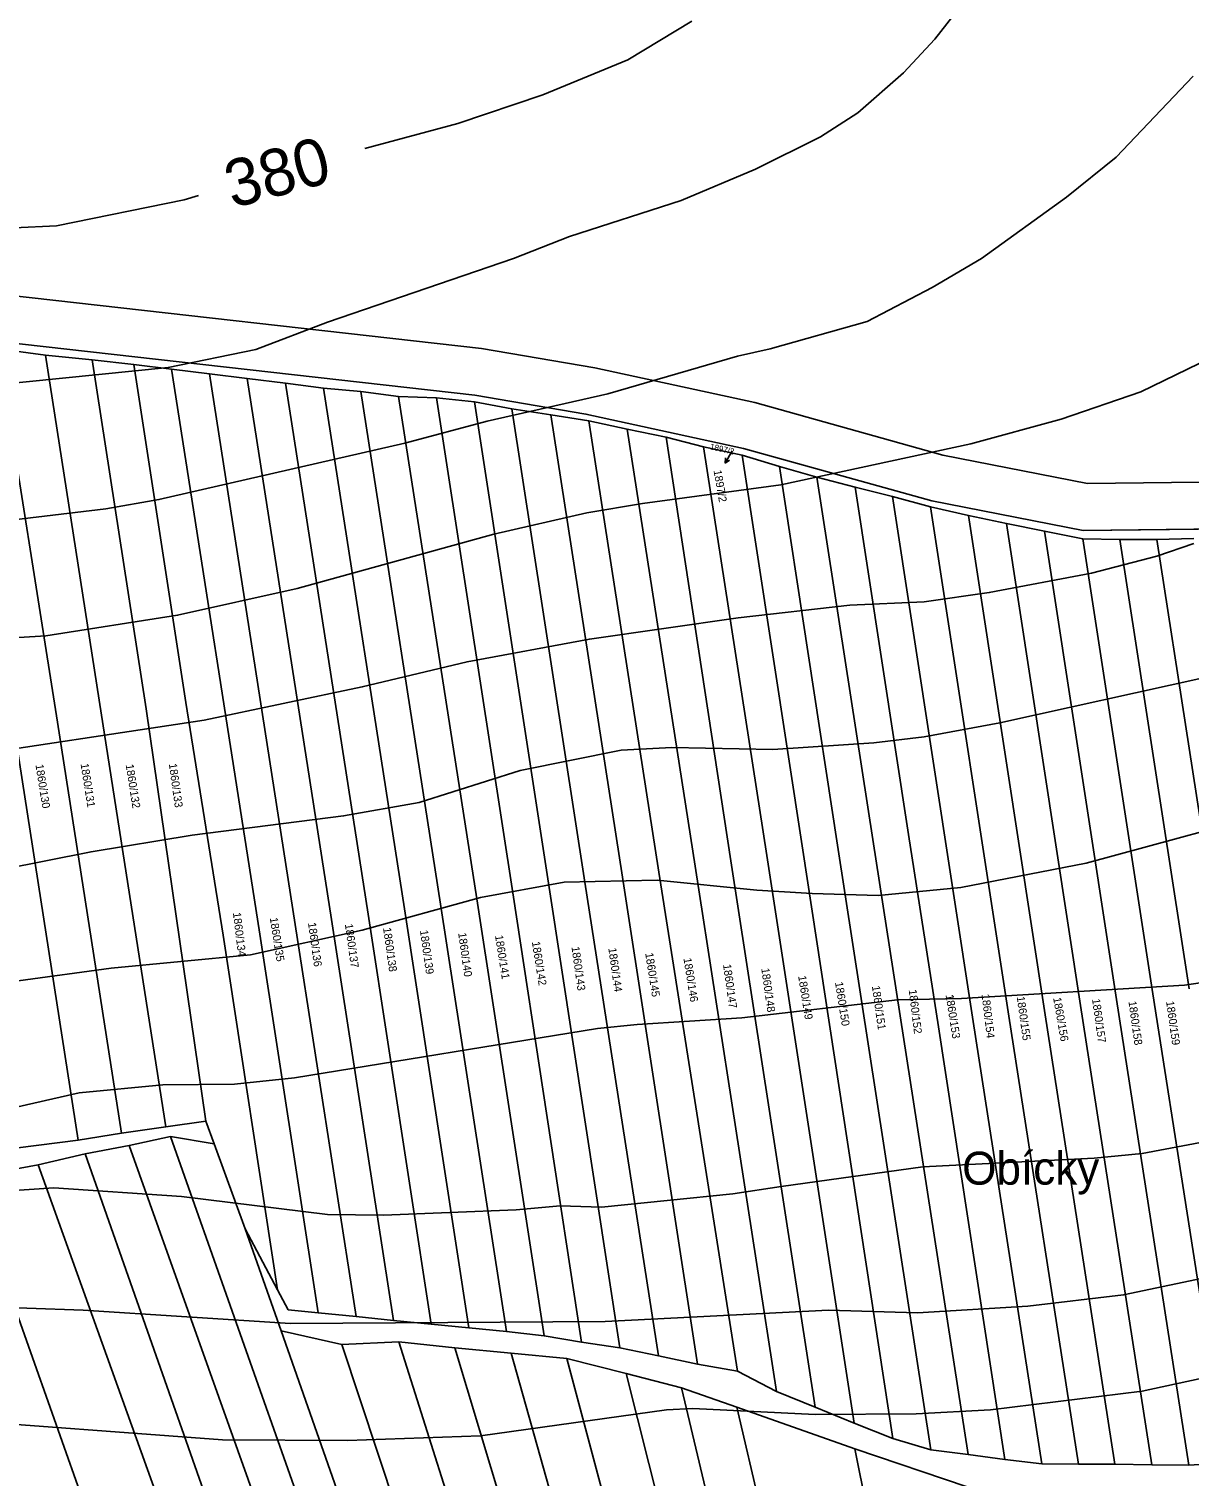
# Model space of a CAD drawing. Extents: x -555860 to -552701, y -1187050 to -1182291.
# Drawn here: x -553698 to -553451.6, y -1183134.1 to -1182826.8 of the extents above; entities that cross this region are included whole.
import ezdxf

# ---------------------------------------------------------------- set-up
doc = ezdxf.new("R2010")
doc.units = 0
for name, color, linetype in [('LEG_2b', 7, 'Continuous'), ('Level 16', 7, 'Continuous'), ('Level 28', 7, 'Continuous'), ('Level 30', 7, 'Continuous'), ('Level 40', 7, 'Continuous'), ('Level 41', 7, 'Continuous'), ('navrh_BV', 7, 'Continuous'), ('Parcelní čísla', 7, 'Continuous')]:
    doc.layers.add(name, color=color, linetype=linetype)

msp = doc.modelspace()

# ---------------------------------------------------------------- linework, layer by layer
at = {"layer": 'Level 16'}
for p, q in [((-553548.64, -1182916.39), (-553550.12, -1182919)), ((-553550.12, -1182919), (-553550.06, -1182917.88)), ((-553550.12, -1182919), (-553549.19, -1182918.38))]:
    msp.add_line(p, q, dxfattribs=at)
at = {"layer": 'Level 28'}
for points in [[(-553973.35, -1182828.01), (-553901.96, -1182834.34), (-553894.21, -1182833.16), (-553878.99, -1182830.84), (-553859.26, -1182831.77), (-553835.16, -1182838.96), (-553789.96, -1182859.31), (-553780.26, -1182864.13), (-553760.35, -1182875.6), (-553704.43, -1182893.14), (-553603.25, -1182904.58), (-553579.66, -1182908.57), (-553546.2, -1182915.84), (-553506.19, -1182927.02), (-553474.03, -1182933.32)], [(-553474.03, -1182933.32), (-553419.12, -1182932.63)]]:
    msp.add_lwpolyline(points, dxfattribs=at)
at = {"layer": 'Level 30'}
for points in [[(-553473.12, -1182923.31), (-553503.88, -1182917.28), (-553543.79, -1182906.13), (-553577.76, -1182898.75), (-553601.85, -1182894.67), (-553702.35, -1182883.31), (-553756.31, -1182866.39), (-553775.54, -1182855.31), (-553785.68, -1182850.27), (-553831.66, -1182829.57), (-553857.57, -1182821.84), (-553879.51, -1182820.8), (-553895.72, -1182823.27), (-553902.28, -1182824.27), (-553979.04, -1182817.47)], [(-553973.35, -1182828.01), (-553901.96, -1182834.34), (-553894.21, -1182833.16), (-553878.99, -1182830.84), (-553859.26, -1182831.77), (-553835.16, -1182838.96), (-553789.96, -1182859.31), (-553780.26, -1182864.13), (-553760.35, -1182875.6), (-553704.43, -1182893.14), (-553603.25, -1182904.58), (-553579.66, -1182908.57), (-553546.2, -1182915.84), (-553506.19, -1182927.02), (-553474.03, -1182933.32)], [(-553419.6, -1182922.64), (-553473.12, -1182923.31)], [(-553474.03, -1182933.32), (-553419.12, -1182932.63)]]:
    msp.add_lwpolyline(points, dxfattribs=at)
at = {"layer": 'Level 40'}
for points in [[(-553661.98, -1182862.12), (-553665.02, -1182863.07), (-553692.12, -1182868.58), (-553701.15, -1182869), (-553714.7, -1182867.17), (-553719.21, -1182865.76), (-553734.03, -1182859.12), (-553744.61, -1182852.63), (-553754.49, -1182845.44), (-553766.91, -1182833.44), (-553771.99, -1182827.52), (-553775.23, -1182822.72), (-553780.31, -1182813.12), (-553784.27, -1182803.53), (-553787.37, -1182789.13), (-553787.79, -1182779.53), (-553786.66, -1182769.94)], [(-553557.21, -1182825.11), (-553570.76, -1182833.3), (-553588.82, -1182840.78), (-553606.88, -1182846.85), (-553626.66, -1182852.17)], [(-553448.19, -1182964.52), (-553491.73, -1182974.13), (-553507.82, -1182977.1), (-553518.54, -1182978.37), (-553539.99, -1182979.78), (-553561.44, -1182979.36), (-553572.17, -1182979.92), (-553593.62, -1182984.29), (-553615.07, -1182991.07), (-553631.15, -1182993.89), (-553663.33, -1182997.98), (-553684.78, -1183001.51), (-553722.32, -1183008.99)], [(-553909.72, -1183156.17), (-553899.56, -1183159.28), (-553889.4, -1183161.11), (-553879.24, -1183161.54), (-553862.87, -1183159.7), (-553830.13, -1183152.51), (-553808.68, -1183145.03), (-553787.23, -1183135.99), (-553766.63, -1183126.54), (-553756.18, -1183122.87), (-553744.89, -1183121.46), (-553717.8, -1183121.88), (-553656.84, -1183126.4), (-553630.31, -1183126.54), (-553602.08, -1183125.55), (-553562.57, -1183120.05), (-553556.93, -1183119.77), (-553530.96, -1183121.04), (-553509.51, -1183120.9), (-553493.71, -1183120.05), (-553461.53, -1183116.1), (-553438.95, -1183111.16)]]:
    msp.add_lwpolyline(points, dxfattribs=at)
at = {"layer": 'Level 41'}
for points in [[(-553500.48, -1182822.44), (-553505.56, -1182828.93), (-553512.19, -1182836.12), (-553521.93, -1182844.59), (-553529.83, -1182849.67), (-553543.66, -1182856.58), (-553559.47, -1182863.22), (-553583.18, -1182870.84), (-553595.03, -1182875.49), (-553634.54, -1182889.04), (-553649.78, -1182894.83), (-553668.41, -1182898.64), (-553705.66, -1182902.45), (-553719.21, -1182902.45), (-553725.98, -1182901.46), (-553734.39, -1182899.55), (-553742.92, -1182896.38), (-553752.23, -1182892), (-553761.26, -1182886.08), (-553771.28, -1182876.76), (-553780.6, -1182865.61), (-553805.71, -1182829.49), (-553809.1, -1182822.72)], [(-553704.25, -1182931.38), (-553681.67, -1182928.69), (-553670.39, -1182926.72), (-553618.17, -1182914.72), (-553600.67, -1182910.07), (-553574.99, -1182904.28), (-553547.47, -1182896.24), (-553540.56, -1182894.69), (-553519.95, -1182888.9), (-553506.12, -1182881.7), (-553495.68, -1182875.49), (-553477.62, -1182862.51), (-553467.04, -1182854.04), (-553450.67, -1182836.83)], [(-553449.4, -1182897.79), (-553461.82, -1182903.86), (-553478.75, -1182909.64), (-553497.94, -1182914.86), (-553538.3, -1182923.61), (-553567.65, -1182927.57), (-553579.51, -1182929.54), (-553599.26, -1182934.06), (-553641.03, -1182945.63), (-553666.43, -1182951.27), (-553694.37, -1182955.65), (-553705.95, -1182956.35)], [(-553450.53, -1182936.03), (-553458.43, -1182938.71), (-553472.26, -1182942.38), (-553493.99, -1182946.47), (-553507.82, -1182948.45), (-553523.62, -1182949.16), (-553547.33, -1182951.84), (-553578.94, -1182956.35), (-553604.91, -1182961.15), (-553627.2, -1182966.51), (-553660.79, -1182973.57), (-553716.11, -1182981.9)], [(-553700.3, -1183028.89), (-553680.55, -1183026.21), (-553650.91, -1183023.38), (-553627.2, -1183018.16), (-553602.08, -1183011.25), (-553584.3, -1183008), (-553564.55, -1183007.58), (-553543.34, -1183009.66), (-553531.65, -1183010.41), (-553517.6, -1183010.78), (-553500.06, -1183009.13), (-553473.39, -1183003.91), (-553428.56, -1182991.74)], [(-553910.28, -1183011.53), (-553899.56, -1183016.75), (-553888.27, -1183020.98), (-553831.4, -1183038.91), (-553818.84, -1183044.27), (-553794, -1183056.41), (-553783.84, -1183060.07), (-553776.79, -1183061.91), (-553761.26, -1183064.73), (-553749.97, -1183065.15), (-553738.12, -1183063.6), (-553720.34, -1183060.21), (-553687.32, -1183052.74), (-553669.54, -1183051.04), (-553654.3, -1183050.9), (-553641.6, -1183049.49), (-553577.25, -1183039.05), (-553568.78, -1183038.2), (-553546.57, -1183036.79), (-553513.46, -1183032.98), (-553499.92, -1183032.7), (-553452.5, -1183029.88), (-553437.82, -1183027.62)], [(-553447.99, -1183063.04), (-553461.53, -1183065.58), (-553471.69, -1183066.56), (-553508.1, -1183068.4), (-553538.23, -1183072.59), (-553548.46, -1183074.19), (-553576.4, -1183077.01), (-553585.15, -1183076.73), (-553594.46, -1183077.57), (-553622.69, -1183078.7), (-553634.54, -1183078.56), (-553665.59, -1183074.75), (-553692.68, -1183072.92), (-553736.71, -1183075.88), (-553757.31, -1183075.88), (-553777.63, -1183078), (-553795.41, -1183081.1), (-553796.32, -1183080.79), (-553809.81, -1183082.65), (-553816.58, -1183082.79), (-553848.47, -1183078.42), (-553882.06, -1183071.22), (-553892.08, -1183068.12), (-553905.91, -1183062.9)], [(-553916.64, -1183108.89), (-553898.99, -1183114.12), (-553873.59, -1183118.64), (-553849.88, -1183119.77), (-553840.57, -1183119.48), (-553830.69, -1183118.07), (-553814.89, -1183114.69), (-553787.79, -1183107.07), (-553772.55, -1183103.68), (-553749.41, -1183099.73), (-553732.48, -1183098.03), (-553710.46, -1183098.03), (-553686.47, -1183098.88), (-553642.44, -1183101.7), (-553575.56, -1183101.28), (-553528.14, -1183098.88), (-553509.23, -1183099.45), (-553485.81, -1183098.03), (-553465.48, -1183095.63), (-553437.54, -1183089.71)]]:
    msp.add_lwpolyline(points, dxfattribs=at)
at = {"layer": 'navrh_BV'}
for p, q in [((-553704.43, -1182893.14), (-553603.25, -1182904.58)), ((-553704.56, -1182894.72), (-553691.94, -1182974.01)), ((-553694.48, -1182896.06), (-553704.56, -1182894.72)), ((-553694.48, -1182896.06), (-553682.56, -1182972.5)), ((-553684.53, -1182897.05), (-553694.48, -1182896.06)), ((-553684.53, -1182897.05), (-553673.1, -1182971.17)), ((-553675.72, -1182898.04), (-553684.53, -1182897.05)), ((-553675.72, -1182898.04), (-553664.63, -1182969.8)), ((-553667.68, -1182899.04), (-553675.72, -1182898.04)), ((-553649.1, -1183018.09), (-553667.68, -1182899.04)), ((-553659.62, -1182900.04), (-553667.68, -1182899.04)), ((-553659.62, -1182900.04), (-553641.45, -1183016.97)), ((-553651.62, -1182901.01), (-553659.62, -1182900.04)), ((-553633.7, -1183015.93), (-553651.62, -1182901.01)), ((-553643.49, -1182901.97), (-553651.62, -1182901.01)), ((-553643.49, -1182901.97), (-553625.96, -1183014.8)), ((-553635.41, -1182903.05), (-553643.49, -1182901.97)), ((-553618.24, -1183013.64), (-553635.41, -1182903.05)), ((-553627.49, -1182903.74), (-553635.41, -1182903.05)), ((-553627.49, -1182903.74), (-553610.54, -1183012.64)), ((-553619.52, -1182904.8), (-553627.49, -1182903.74)), ((-553602.87, -1183011.51), (-553619.52, -1182904.8)), ((-553611.41, -1182905.09), (-553619.52, -1182904.8)), ((-553611.41, -1182905.09), (-553595.18, -1183010.27)), ((-553603.36, -1182905.99), (-553611.41, -1182905.09)), ((-553587.46, -1183009.12), (-553603.36, -1182905.99)), ((-553595.4, -1182907.45), (-553603.36, -1182905.99)), ((-553603.25, -1182904.58), (-553579.66, -1182908.57)), ((-553595.4, -1182907.45), (-553579.88, -1183008)), ((-553587.16, -1182908.7), (-553595.4, -1182907.45)), ((-553571.9, -1183006.88), (-553587.16, -1182908.7)), ((-553579.09, -1182909.98), (-553587.16, -1182908.7)), ((-553579.66, -1182908.57), (-553546.2, -1182915.84)), ((-553579.09, -1182909.98), (-553564.19, -1183005.82)), ((-553570.88, -1182911.77), (-553579.09, -1182909.98)), ((-553556.5, -1183004.56), (-553570.88, -1182911.77)), ((-553562.64, -1182913.49), (-553570.88, -1182911.77)), ((-553562.64, -1182913.49), (-553548.88, -1183003.44)), ((-553554.67, -1182915.49), (-553562.64, -1182913.49)), ((-553541.25, -1183002.33), (-553554.67, -1182915.49)), ((-553546.5, -1182917.31), (-553554.67, -1182915.49)), ((-553546.5, -1182917.31), (-553533.61, -1183001.21)), ((-553538.56, -1182919.71), (-553546.5, -1182917.31)), ((-553546.2, -1182915.84), (-553506.19, -1182927.02)), ((-553526.24, -1183000.13), (-553538.56, -1182919.71)), ((-553530.62, -1182921.97), (-553538.56, -1182919.71)), ((-553530.62, -1182921.97), (-553518.71, -1182998.88)), ((-553522.51, -1182924.1), (-553530.62, -1182921.97)), ((-553511.14, -1182997.85), (-553522.51, -1182924.1)), ((-553514.56, -1182926.07), (-553522.51, -1182924.1)), ((-553514.56, -1182926.07), (-553497.4, -1183037.58)), ((-553506.51, -1182928.23), (-553514.56, -1182926.07)), ((-553506.19, -1182927.02), (-553474.03, -1182933.32)), ((-553489.82, -1183036.41), (-553506.51, -1182928.23)), ((-553498.4, -1182930.13), (-553506.51, -1182928.23)), ((-553498.4, -1182930.13), (-553482.25, -1183035.25)), ((-553490.34, -1182931.82), (-553498.4, -1182930.13)), ((-553474.62, -1183034.16), (-553490.34, -1182931.82)), ((-553482.25, -1182933.4), (-553490.34, -1182931.82)), ((-553482.25, -1182933.4), (-553466.99, -1183032.9)), ((-553474.09, -1182935.05), (-553482.25, -1182933.4)), ((-553474.03, -1182933.32), (-553419.12, -1182932.63)), ((-553459.22, -1183031.7), (-553474.09, -1182935.05)), ((-553466.26, -1182935.18), (-553474.09, -1182935.05)), ((-553466.26, -1182935.18), (-553451.52, -1183030.61)), ((-553458.42, -1182935.23), (-553466.26, -1182935.18)), ((-553450.52, -1182935.02), (-553458.42, -1182935.23)), ((-553443.83, -1183029.43), (-553458.42, -1182935.23)), ((-553664.63, -1182969.8), (-553656.73, -1183019.21)), ((-553682.56, -1182972.5), (-553668.92, -1183059.9)), ((-553673.1, -1182971.17), (-553660.41, -1183058.73)), ((-553701.13, -1182975.29), (-553687.5, -1183062.74)), ((-553691.94, -1182974.01), (-553678.31, -1183061.29)), ((-553504.81, -1183038.72), (-553511.14, -1182997.85)), ((-553533.61, -1183001.21), (-553514.45, -1183126.1)), ((-553506.42, -1183128.53), (-553526.24, -1183000.13)), ((-553518.71, -1182998.88), (-553498.48, -1183129.55)), ((-553548.88, -1183003.44), (-553530.95, -1183119.47)), ((-553522.68, -1183122.86), (-553541.25, -1183002.33)), ((-553555.94, -1183110.31), (-553571.9, -1183006.88)), ((-553564.19, -1183005.82), (-553547.48, -1183111.82)), ((-553539.22, -1183116.13), (-553556.5, -1183004.56)), ((-553595.18, -1183010.27), (-553580.59, -1183105.66)), ((-553572.49, -1183106.84), (-553587.46, -1183009.12)), ((-553579.88, -1183008), (-553564.26, -1183108.56)), ((-553604.53, -1183102.63), (-553618.24, -1183013.64)), ((-553610.54, -1183012.64), (-553596.57, -1183103.43)), ((-553588.56, -1183104.29), (-553602.87, -1183011.51)), ((-553620.54, -1183101.09), (-553633.7, -1183015.93)), ((-553625.96, -1183014.8), (-553612.55, -1183101.83)), ((-553656.73, -1183019.21), (-553645.19, -1183094.58)), ((-553636.53, -1183099.45), (-553649.1, -1183018.09)), ((-553641.45, -1183016.97), (-553628.49, -1183100.23)), ((-553443.7, -1183131.3), (-553459.22, -1183031.7)), ((-553482.25, -1183035.25), (-553467.3, -1183131.56)), ((-553459.47, -1183131.68), (-553474.62, -1183034.16)), ((-553466.99, -1183032.9), (-553451.59, -1183131.81)), ((-553497.4, -1183037.58), (-553482.8, -1183131.48)), ((-553475.06, -1183131.56), (-553489.82, -1183036.41)), ((-553490.67, -1183130.58), (-553504.81, -1183038.72)), ((-553668.92, -1183059.9), (-553660.41, -1183058.73)), ((-553660.41, -1183058.73), (-553658.62, -1183063.51)), ((-553687.5, -1183062.74), (-553705.53, -1183065.06)), ((-553687.5, -1183062.74), (-553678.31, -1183061.29)), ((-553678.31, -1183061.29), (-553668.92, -1183059.9)), ((-553667.92, -1183062), (-553676.69, -1183063.89)), ((-553608.21, -1183230.92), (-553667.92, -1183062)), ((-553658.62, -1183063.51), (-553667.92, -1183062)), ((-553686.05, -1183065.69), (-553696, -1183068)), ((-553676.69, -1183063.89), (-553686.05, -1183065.69)), ((-553627.68, -1183231.43), (-553686.05, -1183065.69)), ((-553617.2, -1183230.99), (-553676.69, -1183063.89)), ((-553658.62, -1183063.51), (-553652.08, -1183081.61)), ((-553696, -1183068), (-553710.79, -1183070.73)), ((-553637.36, -1183231.57), (-553696, -1183068)), ((-553653.6, -1183231.97), (-553710.79, -1183070.73)), ((-553652.08, -1183081.61), (-553645.19, -1183094.58)), ((-553644.42, -1183103.26), (-553652.08, -1183081.61)), ((-553645.19, -1183094.58), (-553642.96, -1183098.82)), ((-553642.96, -1183098.82), (-553636.53, -1183099.45)), ((-553636.53, -1183099.45), (-553628.49, -1183100.23)), ((-553628.49, -1183100.23), (-553620.54, -1183101.09)), ((-553620.54, -1183101.09), (-553612.55, -1183101.83)), ((-553612.55, -1183101.83), (-553604.53, -1183102.63)), ((-553604.53, -1183102.63), (-553596.57, -1183103.43)), ((-553599.66, -1183230.7), (-553644.42, -1183103.26)), ((-553631.54, -1183106.18), (-553644.42, -1183103.26)), ((-553619.42, -1183105.58), (-553631.54, -1183106.18)), ((-553580.05, -1183230.09), (-553619.42, -1183105.58)), ((-553607.5, -1183106.89), (-553619.42, -1183105.58)), ((-553596.57, -1183103.43), (-553588.56, -1183104.29)), ((-553588.56, -1183104.29), (-553580.59, -1183105.66)), ((-553580.59, -1183105.66), (-553572.49, -1183106.84)), ((-553590.16, -1183230.45), (-553631.54, -1183106.18)), ((-553595.56, -1183108.03), (-553607.5, -1183106.89)), ((-553570.44, -1183229.93), (-553607.5, -1183106.89)), ((-553561.23, -1183229.69), (-553595.56, -1183108.03)), ((-553583.74, -1183109.15), (-553595.56, -1183108.03)), ((-553572.49, -1183106.84), (-553564.26, -1183108.56)), ((-553564.26, -1183108.56), (-553555.94, -1183110.31)), ((-553551.46, -1183229.44), (-553583.74, -1183109.15)), ((-553571.12, -1183112.28), (-553583.74, -1183109.15)), ((-553555.94, -1183110.31), (-553547.48, -1183111.82)), ((-553547.48, -1183111.82), (-553539.22, -1183116.13)), ((-553571.12, -1183112.28), (-553541.54, -1183229.33)), ((-553559.4, -1183115.36), (-553571.12, -1183112.28)), ((-553547.61, -1183119.5), (-553559.4, -1183115.36)), ((-553532.1, -1183229.08), (-553559.4, -1183115.36)), ((-553539.22, -1183116.13), (-553530.95, -1183119.47)), ((-553522.56, -1183128.29), (-553547.61, -1183119.5)), ((-553547.61, -1183119.5), (-553522.09, -1183228.82)), ((-553530.95, -1183119.47), (-553522.68, -1183122.86)), ((-553522.68, -1183122.86), (-553514.45, -1183126.1)), ((-553514.45, -1183126.1), (-553506.42, -1183128.53)), ((-553502.36, -1183228.29), (-553522.56, -1183128.29)), ((-553498.69, -1183136.38), (-553522.56, -1183128.29)), ((-553506.42, -1183128.53), (-553498.48, -1183129.55)), ((-553498.48, -1183129.55), (-553490.67, -1183130.58)), ((-553490.67, -1183130.58), (-553482.8, -1183131.48)), ((-553482.8, -1183131.48), (-553475.06, -1183131.56)), ((-553475.06, -1183131.56), (-553467.3, -1183131.56)), ((-553467.3, -1183131.56), (-553459.47, -1183131.68)), ((-553459.47, -1183131.68), (-553451.59, -1183131.81)), ((-553451.59, -1183131.81), (-553443.7, -1183131.3))]:
    msp.add_line(p, q, dxfattribs=at)

# ---------------------------------------------------------------- texts
at = {"layer": 'LEG_2b'}
for s, height, rotation, p in [('1897/2', 1.275, 347, (-553553.41, -1182916.02)), ('1860/131', 1.7, 279, (-553687.03, -1182982.85)), ('1860/133', 1.7, 278, (-553668.28, -1182982.84)), ('1860/130', 1.7, 279, (-553696.61, -1182983.04)), ('1860/132', 1.7, 279, (-553677.45, -1182983.04)), ('1860/134', 1.7, 277, (-553654.67, -1183014.47)), ('1860/135', 1.7, 279, (-553646.84, -1183015.57)), ('1860/136', 1.7, 278, (-553638.72, -1183016.63)), ('1860/137', 1.7, 278, (-553630.89, -1183016.9)), ('1860/138', 1.7, 278, (-553622.77, -1183017.71)), ('1860/139', 1.7, 278, (-553614.94, -1183018.24)), ('1860/140', 1.7, 278, (-553606.82, -1183018.78)), ('1860/141', 1.7, 279, (-553598.99, -1183019.33)), ('1860/142', 1.7, 279, (-553591.16, -1183020.67)), ('1860/143', 1.7, 278, (-553582.75, -1183021.73)), ('1860/144', 1.7, 278, (-553574.92, -1183022)), ('1860/145', 1.7, 279, (-553567.09, -1183023.08)), ('1860/146', 1.7, 279, (-553558.96, -1183024.16)), ('1860/147', 1.7, 278, (-553550.55, -1183025.49)), ('1860/148', 1.7, 278, (-553542.43, -1183026.3)), ('1860/149', 1.7, 279, (-553534.6, -1183027.92)), ('1860/150', 1.7, 279, (-553526.77, -1183029.26)), ('1860/151', 1.7, 278, (-553518.94, -1183030.05)), ('1860/152', 1.7, 277, (-553511.11, -1183030.85)), ('1860/153', 1.7, 279, (-553503.28, -1183031.94)), ('1860/154', 1.7, 277, (-553495.64, -1183031.81)), ('1860/155', 1.7, 278, (-553488.17, -1183032.31)), ('1860/156', 1.7, 280, (-553480.44, -1183032.57)), ('1860/157', 1.7, 278, (-553472.17, -1183032.8)), ('1860/158', 1.7, 278, (-553464.44, -1183033.3)), ('1860/159', 1.7, 278, (-553456.44, -1183033.3))]:
    msp.add_text(s, height=height, rotation=rotation, dxfattribs=at).set_placement(p)
at = {"layer": 'Level 16'}
msp.add_text('1897/2', height=1.7, rotation=279.9, dxfattribs=at).set_placement((-553552.57, -1182920.56))
at = {"layer": 'Level 40'}
msp.add_text('380', height=10, rotation=15.0543, dxfattribs=at).set_placement((-553654.76, -1182864.9))
at = {"layer": 'Parcelní čísla'}
msp.add_text('Obícky', height=7, dxfattribs=at).set_placement((-553499.75, -1183072.21))

doc.saveas('drawing.dxf')
